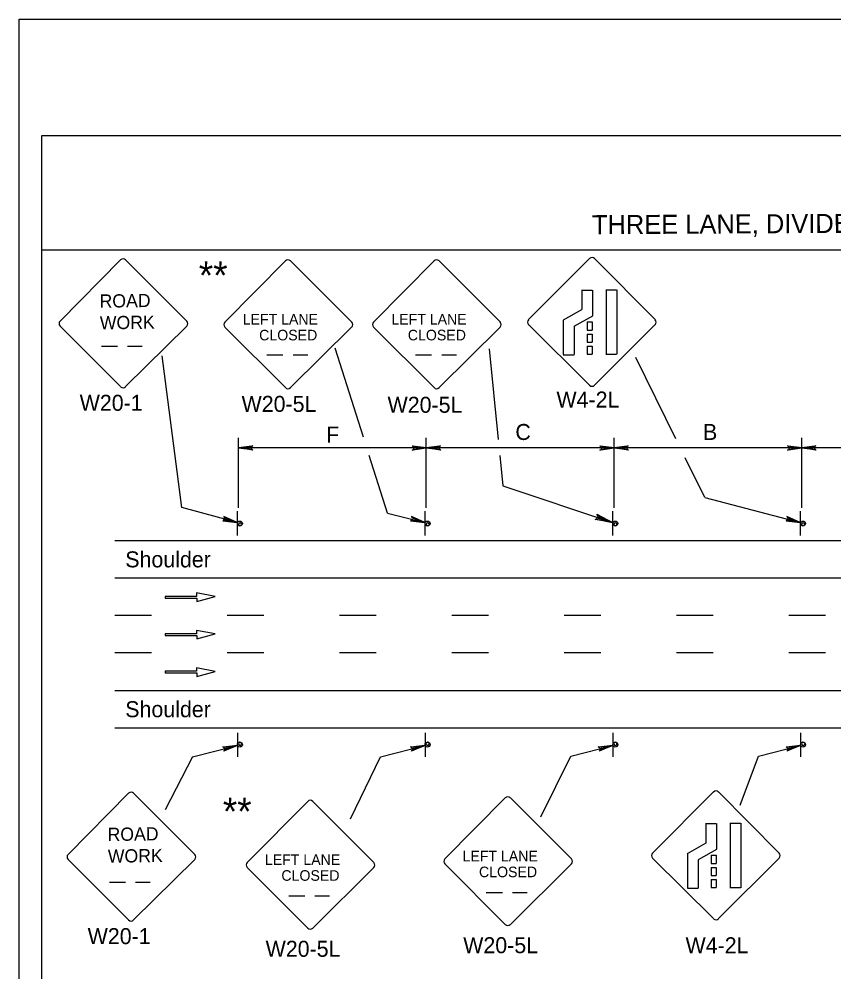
# Model space of a CAD drawing. Extents: x -14145 to -13521, y 30244 to 30661.
# Drawn here: x -13858.17 to -13847.47, y 30302.79 to 30315.31 of the extents above; entities that cross this region are included whole.
import ezdxf

# ---------------------------------------------------------------- set-up
doc = ezdxf.new("R2010")
doc.units = 0
for name, color, linetype in [('1', 7, 'Continuous'), ('10', 7, 'Continuous'), ('2', 7, 'Continuous'), ('4', 7, 'Continuous'), ('5', 7, 'Continuous'), ('61', 7, 'Continuous')]:
    doc.layers.add(name, color=color, linetype=linetype)

msp = doc.modelspace()

# ---------------------------------------------------------------- linework, layer by layer
at = {"layer": '1'}
for p, q in [((-13856.84, 30312.144), (-13857.635, 30311.341)), ((-13855.971, 30311.341), (-13856.774, 30312.144)), ((-13851.482, 30311.36), (-13850.679, 30312.163)), ((-13851.482, 30311.36), (-13850.679, 30312.163)), ((-13850.612, 30312.163), (-13849.817, 30311.36)), ((-13850.612, 30312.163), (-13849.817, 30311.36)), ((-13854.673, 30312.13), (-13855.468, 30311.327)), ((-13853.803, 30311.327), (-13854.606, 30312.13)), ((-13852.72, 30312.13), (-13853.515, 30311.327)), ((-13851.85, 30311.327), (-13852.653, 30312.13)), ((-13850.786, 30311.747), (-13850.644, 30311.747)), ((-13850.786, 30311.747), (-13850.644, 30311.747)), ((-13850.781, 30311.747), (-13850.781, 30311.492)), ((-13850.781, 30311.747), (-13850.781, 30311.492)), ((-13850.64, 30311.747), (-13850.64, 30311.409)), ((-13850.64, 30311.747), (-13850.64, 30311.409)), ((-13850.466, 30311.752), (-13850.325, 30311.752)), ((-13850.466, 30311.752), (-13850.325, 30311.752)), ((-13850.461, 30311.752), (-13850.461, 30310.905)), ((-13850.461, 30311.752), (-13850.461, 30310.905)), ((-13850.32, 30311.752), (-13850.32, 30310.905)), ((-13850.32, 30311.752), (-13850.32, 30310.905)), ((-13850.782, 30311.49), (-13851.024, 30311.352)), ((-13850.782, 30311.49), (-13851.024, 30311.352)), ((-13850.641, 30311.407), (-13850.883, 30311.269)), ((-13850.641, 30311.407), (-13850.883, 30311.269)), ((-13857.635, 30311.275), (-13856.84, 30310.48)), ((-13856.774, 30310.48), (-13855.971, 30311.275)), ((-13850.679, 30310.499), (-13851.481, 30311.294)), ((-13850.679, 30310.499), (-13851.481, 30311.294)), ((-13851.023, 30311.353), (-13851.023, 30310.9)), ((-13851.023, 30311.353), (-13851.023, 30310.9)), ((-13850.882, 30311.27), (-13850.882, 30310.9)), ((-13850.882, 30311.27), (-13850.882, 30310.9)), ((-13850.711, 30311.331), (-13850.646, 30311.331)), ((-13850.711, 30311.331), (-13850.711, 30311.223)), ((-13850.711, 30311.331), (-13850.646, 30311.331)), ((-13850.711, 30311.331), (-13850.711, 30311.223)), ((-13850.646, 30311.331), (-13850.646, 30311.223)), ((-13850.646, 30311.331), (-13850.646, 30311.223)), ((-13849.817, 30311.294), (-13850.612, 30310.499)), ((-13849.817, 30311.294), (-13850.612, 30310.499)), ((-13855.468, 30311.261), (-13854.673, 30310.466)), ((-13854.606, 30310.466), (-13853.804, 30311.261)), ((-13853.515, 30311.261), (-13852.72, 30310.466)), ((-13852.653, 30310.466), (-13851.851, 30311.261)), ((-13850.711, 30311.223), (-13850.646, 30311.223)), ((-13850.711, 30311.223), (-13850.646, 30311.223)), ((-13850.711, 30311.17), (-13850.646, 30311.17)), ((-13850.711, 30311.17), (-13850.711, 30311.065)), ((-13850.711, 30311.17), (-13850.646, 30311.17)), ((-13850.711, 30311.17), (-13850.711, 30311.065)), ((-13850.646, 30311.17), (-13850.646, 30311.065)), ((-13850.646, 30311.17), (-13850.646, 30311.065)), ((-13850.711, 30311.065), (-13850.646, 30311.065)), ((-13850.711, 30311.065), (-13850.646, 30311.065)), ((-13857.092, 30311.012), (-13856.882, 30311.012)), ((-13856.749, 30311.012), (-13856.556, 30311.012)), ((-13854.917, 30310.896), (-13854.707, 30310.896)), ((-13854.574, 30310.896), (-13854.381, 30310.896)), ((-13852.964, 30310.896), (-13852.754, 30310.896)), ((-13852.621, 30310.896), (-13852.428, 30310.896)), ((-13851.023, 30310.898), (-13850.882, 30310.898)), ((-13851.023, 30310.898), (-13850.882, 30310.898)), ((-13850.711, 30311.013), (-13850.646, 30311.013)), ((-13850.711, 30311.013), (-13850.711, 30310.908)), ((-13850.711, 30311.013), (-13850.646, 30311.013)), ((-13850.711, 30311.013), (-13850.711, 30310.908)), ((-13850.711, 30310.908), (-13850.646, 30310.908)), ((-13850.711, 30310.908), (-13850.646, 30310.908)), ((-13850.646, 30311.013), (-13850.646, 30310.908)), ((-13850.646, 30311.013), (-13850.646, 30310.908)), ((-13850.466, 30310.906), (-13850.325, 30310.906)), ((-13850.466, 30310.906), (-13850.325, 30310.906)), ((-13849.544, 30309.794), (-13850.071, 30310.863)), ((-13855.289, 30308.888), (-13855.289, 30309.808)), ((-13852.823, 30308.888), (-13852.823, 30309.808)), ((-13850.357, 30308.888), (-13850.357, 30309.808)), ((-13847.891, 30308.888), (-13847.891, 30309.808)), ((-13852.823, 30309.674), (-13855.289, 30309.674)), ((-13850.357, 30309.674), (-13852.823, 30309.674)), ((-13847.891, 30309.674), (-13850.357, 30309.674)), ((-13845.425, 30309.674), (-13847.891, 30309.674)), ((-13849.164, 30309.025), (-13849.42, 30309.543)), ((-13851.817, 30309.178), (-13850.377, 30308.697)), ((-13849.164, 30309.025), (-13847.911, 30308.697)), ((-13855.303, 30308.524), (-13855.303, 30308.842)), ((-13853.334, 30308.818), (-13852.843, 30308.697)), ((-13852.837, 30308.524), (-13852.837, 30308.842)), ((-13850.371, 30308.524), (-13850.371, 30308.842)), ((-13847.905, 30308.524), (-13847.905, 30308.842)), ((-13856.914, 30308.459), (-13828.925, 30308.459)), ((-13856.914, 30307.967), (-13828.925, 30307.967)), ((-13855.597, 30307.724), (-13855.841, 30307.77)), ((-13855.841, 30307.77), (-13855.841, 30307.725)), ((-13855.841, 30307.725), (-13856.255, 30307.725)), ((-13856.255, 30307.725), (-13856.255, 30307.703)), ((-13856.255, 30307.703), (-13855.838, 30307.703)), ((-13855.838, 30307.658), (-13855.597, 30307.724)), ((-13855.838, 30307.703), (-13855.838, 30307.658)), ((-13856.434, 30307.475), (-13856.914, 30307.475)), ((-13854.958, 30307.475), (-13855.438, 30307.475)), ((-13853.482, 30307.475), (-13853.962, 30307.475)), ((-13852.006, 30307.475), (-13852.486, 30307.475)), ((-13850.53, 30307.475), (-13851.01, 30307.475)), ((-13849.054, 30307.475), (-13849.534, 30307.475)), ((-13847.578, 30307.475), (-13848.058, 30307.475)), ((-13855.597, 30307.232), (-13855.841, 30307.278)), ((-13855.841, 30307.278), (-13855.841, 30307.233)), ((-13855.841, 30307.233), (-13856.255, 30307.233)), ((-13856.255, 30307.233), (-13856.255, 30307.211)), ((-13856.255, 30307.211), (-13855.838, 30307.211)), ((-13855.838, 30307.166), (-13855.597, 30307.232)), ((-13855.838, 30307.211), (-13855.838, 30307.166)), ((-13856.434, 30306.983), (-13856.914, 30306.983)), ((-13854.958, 30306.983), (-13855.438, 30306.983)), ((-13853.482, 30306.983), (-13853.962, 30306.983)), ((-13852.006, 30306.983), (-13852.486, 30306.983)), ((-13850.53, 30306.983), (-13851.01, 30306.983)), ((-13849.054, 30306.983), (-13849.534, 30306.983)), ((-13847.578, 30306.983), (-13848.058, 30306.983)), ((-13855.597, 30306.74), (-13855.841, 30306.786)), ((-13855.841, 30306.786), (-13855.841, 30306.741)), ((-13855.841, 30306.741), (-13856.255, 30306.741)), ((-13856.255, 30306.741), (-13856.255, 30306.719)), ((-13856.255, 30306.719), (-13855.838, 30306.719)), ((-13855.838, 30306.674), (-13855.597, 30306.74)), ((-13855.838, 30306.719), (-13855.838, 30306.674)), ((-13856.914, 30306.491), (-13828.925, 30306.491)), ((-13856.914, 30305.999), (-13828.925, 30305.999)), ((-13855.303, 30305.935), (-13855.303, 30305.617)), ((-13852.837, 30305.935), (-13852.837, 30305.617)), ((-13850.371, 30305.935), (-13850.371, 30305.617)), ((-13847.905, 30305.935), (-13847.905, 30305.617)), ((-13855.893, 30305.619), (-13855.309, 30305.768)), ((-13853.427, 30305.619), (-13852.843, 30305.768)), ((-13850.924, 30305.628), (-13850.377, 30305.768)), ((-13848.458, 30305.628), (-13847.911, 30305.768)), ((-13853.82, 30304.805), (-13853.427, 30305.619)), ((-13851.318, 30304.829), (-13850.924, 30305.628)), ((-13848.698, 30304.981), (-13848.458, 30305.628)), ((-13856.735, 30305.14), (-13857.53, 30304.337)), ((-13855.866, 30304.337), (-13856.669, 30305.14)), ((-13849.852, 30304.354), (-13849.049, 30305.157)), ((-13849.852, 30304.354), (-13849.049, 30305.157)), ((-13848.982, 30305.157), (-13848.187, 30304.354)), ((-13848.982, 30305.157), (-13848.187, 30304.354)), ((-13854.381, 30305.033), (-13855.176, 30304.23)), ((-13853.511, 30304.23), (-13854.314, 30305.033)), ((-13851.785, 30305.08), (-13852.58, 30304.277)), ((-13850.915, 30304.277), (-13851.718, 30305.08)), ((-13849.156, 30304.742), (-13849.015, 30304.742)), ((-13849.156, 30304.742), (-13849.015, 30304.742)), ((-13849.151, 30304.741), (-13849.151, 30304.486)), ((-13849.151, 30304.741), (-13849.151, 30304.486)), ((-13849.01, 30304.741), (-13849.01, 30304.403)), ((-13849.01, 30304.741), (-13849.01, 30304.403)), ((-13848.836, 30304.747), (-13848.695, 30304.747)), ((-13848.836, 30304.747), (-13848.695, 30304.747)), ((-13848.831, 30304.746), (-13848.831, 30303.899)), ((-13848.831, 30304.746), (-13848.831, 30303.899)), ((-13848.69, 30304.746), (-13848.69, 30303.899)), ((-13848.69, 30304.746), (-13848.69, 30303.899)), ((-13849.152, 30304.485), (-13849.394, 30304.346)), ((-13849.152, 30304.485), (-13849.394, 30304.346)), ((-13849.011, 30304.402), (-13849.253, 30304.263)), ((-13849.011, 30304.402), (-13849.253, 30304.263)), ((-13857.53, 30304.271), (-13856.735, 30303.476)), ((-13856.669, 30303.476), (-13855.866, 30304.271)), ((-13849.049, 30303.493), (-13849.851, 30304.288)), ((-13849.049, 30303.493), (-13849.851, 30304.288)), ((-13849.393, 30304.347), (-13849.393, 30303.894)), ((-13849.393, 30304.347), (-13849.393, 30303.894)), ((-13849.252, 30304.264), (-13849.252, 30303.894)), ((-13849.252, 30304.264), (-13849.252, 30303.894)), ((-13849.081, 30304.326), (-13849.016, 30304.326)), ((-13849.081, 30304.326), (-13849.081, 30304.217)), ((-13849.081, 30304.326), (-13849.016, 30304.326)), ((-13849.081, 30304.326), (-13849.081, 30304.217)), ((-13849.016, 30304.326), (-13849.016, 30304.217)), ((-13849.016, 30304.326), (-13849.016, 30304.217)), ((-13848.187, 30304.288), (-13848.982, 30303.493)), ((-13848.187, 30304.288), (-13848.982, 30303.493)), ((-13855.176, 30304.164), (-13854.381, 30303.369)), ((-13854.314, 30303.369), (-13853.512, 30304.164)), ((-13852.58, 30304.211), (-13851.785, 30303.416)), ((-13851.718, 30303.416), (-13850.916, 30304.211)), ((-13849.081, 30304.217), (-13849.016, 30304.217)), ((-13849.081, 30304.217), (-13849.016, 30304.217)), ((-13849.081, 30304.165), (-13849.016, 30304.165)), ((-13849.081, 30304.165), (-13849.081, 30304.06)), ((-13849.081, 30304.165), (-13849.016, 30304.165)), ((-13849.081, 30304.165), (-13849.081, 30304.06)), ((-13849.016, 30304.165), (-13849.016, 30304.06)), ((-13849.016, 30304.165), (-13849.016, 30304.06)), ((-13849.081, 30304.06), (-13849.016, 30304.06)), ((-13849.081, 30304.06), (-13849.016, 30304.06)), ((-13856.987, 30303.973), (-13856.777, 30303.973)), ((-13856.644, 30303.973), (-13856.451, 30303.973)), ((-13849.393, 30303.893), (-13849.252, 30303.893)), ((-13849.393, 30303.893), (-13849.252, 30303.893)), ((-13849.081, 30304.007), (-13849.016, 30304.007)), ((-13849.081, 30304.007), (-13849.081, 30303.902)), ((-13849.081, 30304.007), (-13849.016, 30304.007)), ((-13849.081, 30304.007), (-13849.081, 30303.902)), ((-13849.081, 30303.902), (-13849.016, 30303.902)), ((-13849.081, 30303.902), (-13849.016, 30303.902)), ((-13849.016, 30304.007), (-13849.016, 30303.902)), ((-13849.016, 30304.007), (-13849.016, 30303.902)), ((-13848.836, 30303.9), (-13848.695, 30303.9)), ((-13848.836, 30303.9), (-13848.695, 30303.9)), ((-13854.631, 30303.791), (-13854.42, 30303.791)), ((-13854.288, 30303.791), (-13854.095, 30303.791)), ((-13852.035, 30303.838), (-13851.824, 30303.838)), ((-13851.692, 30303.838), (-13851.499, 30303.838))]:
    msp.add_line(p, q, dxfattribs=at)
for points in [[(-13855.109, 30309.656), (-13855.121, 30309.668), (-13855.289, 30309.674), (-13855.109, 30309.656), (-13855.103, 30309.644), (-13855.289, 30309.674), (-13855.121, 30309.686), (-13855.115, 30309.698), (-13855.289, 30309.674), (-13855.103, 30309.704), (-13855.115, 30309.698)], [(-13853.003, 30309.698), (-13852.991, 30309.68), (-13852.823, 30309.674), (-13853.003, 30309.698), (-13853.009, 30309.704), (-13852.823, 30309.674), (-13852.991, 30309.668), (-13852.997, 30309.65), (-13852.823, 30309.674), (-13853.009, 30309.644), (-13852.997, 30309.65)], [(-13852.643, 30309.656), (-13852.655, 30309.668), (-13852.823, 30309.674), (-13852.643, 30309.656), (-13852.637, 30309.644), (-13852.823, 30309.674), (-13852.655, 30309.686), (-13852.649, 30309.698), (-13852.823, 30309.674), (-13852.637, 30309.704), (-13852.649, 30309.698)], [(-13850.537, 30309.698), (-13850.525, 30309.68), (-13850.357, 30309.674), (-13850.537, 30309.698), (-13850.543, 30309.704), (-13850.357, 30309.674), (-13850.525, 30309.668), (-13850.531, 30309.65), (-13850.357, 30309.674), (-13850.543, 30309.644), (-13850.531, 30309.65)], [(-13850.177, 30309.656), (-13850.189, 30309.668), (-13850.357, 30309.674), (-13850.177, 30309.656), (-13850.171, 30309.644), (-13850.357, 30309.674), (-13850.189, 30309.686), (-13850.183, 30309.698), (-13850.357, 30309.674), (-13850.171, 30309.704), (-13850.183, 30309.698)], [(-13848.071, 30309.698), (-13848.059, 30309.68), (-13847.891, 30309.674), (-13848.071, 30309.698), (-13848.077, 30309.704), (-13847.891, 30309.674), (-13848.059, 30309.668), (-13848.065, 30309.65), (-13847.891, 30309.674), (-13848.077, 30309.644), (-13848.065, 30309.65)], [(-13847.711, 30309.656), (-13847.723, 30309.668), (-13847.891, 30309.674), (-13847.711, 30309.656), (-13847.705, 30309.644), (-13847.891, 30309.674), (-13847.723, 30309.686), (-13847.717, 30309.698), (-13847.891, 30309.674), (-13847.705, 30309.704), (-13847.717, 30309.698)], [(-13855.489, 30308.721), (-13855.477, 30308.733), (-13855.309, 30308.697), (-13855.489, 30308.721), (-13855.495, 30308.715), (-13855.309, 30308.697), (-13855.471, 30308.751), (-13855.477, 30308.763), (-13855.309, 30308.697), (-13855.483, 30308.775), (-13855.477, 30308.763)], [(-13853.023, 30308.721), (-13853.011, 30308.733), (-13852.843, 30308.697), (-13853.023, 30308.721), (-13853.029, 30308.715), (-13852.843, 30308.697), (-13853.005, 30308.751), (-13853.011, 30308.763), (-13852.843, 30308.697), (-13853.017, 30308.775), (-13853.011, 30308.763)], [(-13848.091, 30308.721), (-13848.079, 30308.733), (-13847.911, 30308.697), (-13848.091, 30308.721), (-13848.097, 30308.715), (-13847.911, 30308.697), (-13848.073, 30308.751), (-13848.079, 30308.763), (-13847.911, 30308.697), (-13848.085, 30308.775), (-13848.079, 30308.763)], [(-13855.489, 30305.744), (-13855.477, 30305.732), (-13855.309, 30305.768), (-13855.489, 30305.744), (-13855.495, 30305.75), (-13855.309, 30305.768), (-13855.471, 30305.714), (-13855.477, 30305.702), (-13855.309, 30305.768), (-13855.483, 30305.69), (-13855.477, 30305.702)], [(-13853.023, 30305.744), (-13853.011, 30305.732), (-13852.843, 30305.768), (-13853.023, 30305.744), (-13853.029, 30305.75), (-13852.843, 30305.768), (-13853.005, 30305.714), (-13853.011, 30305.702), (-13852.843, 30305.768), (-13853.017, 30305.69), (-13853.011, 30305.702)], [(-13850.557, 30305.744), (-13850.545, 30305.732), (-13850.377, 30305.768), (-13850.557, 30305.744), (-13850.563, 30305.75), (-13850.377, 30305.768), (-13850.539, 30305.714), (-13850.545, 30305.702), (-13850.377, 30305.768), (-13850.551, 30305.69), (-13850.545, 30305.702)], [(-13848.091, 30305.744), (-13848.079, 30305.732), (-13847.911, 30305.768), (-13848.091, 30305.744), (-13848.097, 30305.75), (-13847.911, 30305.768), (-13848.073, 30305.714), (-13848.079, 30305.702), (-13847.911, 30305.768), (-13848.085, 30305.69), (-13848.079, 30305.702)]]:
    msp.add_lwpolyline(points, dxfattribs=at)
for centre in [(-13855.272, 30308.682), (-13852.806, 30308.682), (-13850.34, 30308.682), (-13847.874, 30308.682), (-13855.272, 30305.777), (-13852.806, 30305.777), (-13850.34, 30305.777), (-13847.874, 30305.777)]:
    msp.add_circle(centre, 0.0325, dxfattribs=at)
for centre, radius, start, end in [((-13856.807, 30312.11), 0.0465, 45, 135), ((-13854.641, 30312.097), 0.0465, 45, 135), ((-13852.688, 30312.097), 0.0465, 45, 135), ((-13850.645, 30312.128), 0.0465, 45, 135), ((-13850.645, 30312.128), 0.0465, 45, 135), ((-13857.602, 30311.307), 0.0465, 135, 225), ((-13856.004, 30311.308), 0.0465, 315, 45), ((-13855.436, 30311.295), 0.0465, 135, 225), ((-13853.836, 30311.294), 0.0465, 315, 45), ((-13853.483, 30311.295), 0.0465, 135, 225), ((-13851.885, 30311.294), 0.0465, 315, 45), ((-13851.448, 30311.325), 0.0465, 135, 225), ((-13851.448, 30311.325), 0.0465, 135, 225), ((-13849.85, 30311.326), 0.0465, 315, 45), ((-13849.85, 30311.326), 0.0465, 315, 45), ((-13856.807, 30310.511), 0.0465, 225, 315), ((-13854.641, 30310.499), 0.0465, 225, 315), ((-13852.688, 30310.499), 0.0465, 225, 315), ((-13850.645, 30310.53), 0.0465, 225, 315), ((-13850.645, 30310.53), 0.0465, 225, 315), ((-13855.271, 30308.671), 0.0214, 175.7499, 170.479), ((-13852.805, 30308.671), 0.0214, 175.7499, 170.479), ((-13850.339, 30308.671), 0.0214, 175.7499, 170.479), ((-13847.873, 30308.671), 0.0214, 175.7499, 170.479), ((-13855.271, 30305.788), 0.0214, 189.521, 184.2501), ((-13852.805, 30305.788), 0.0214, 189.521, 184.2501), ((-13850.339, 30305.788), 0.0214, 189.521, 184.2501), ((-13847.873, 30305.788), 0.0214, 189.521, 184.2501), ((-13856.702, 30305.106), 0.0465, 45, 135), ((-13849.016, 30305.123), 0.0465, 45, 135), ((-13849.016, 30305.123), 0.0465, 45, 135), ((-13854.348, 30305), 0.0465, 45, 135), ((-13851.752, 30305.047), 0.0465, 45, 135), ((-13857.497, 30304.304), 0.0465, 135, 225), ((-13855.899, 30304.303), 0.0465, 315, 45), ((-13852.547, 30304.244), 0.0465, 135, 225), ((-13850.949, 30304.244), 0.0465, 315, 45), ((-13849.819, 30304.32), 0.0465, 135, 225), ((-13849.819, 30304.32), 0.0465, 135, 225), ((-13848.221, 30304.32), 0.0465, 315, 45), ((-13848.221, 30304.32), 0.0465, 315, 45), ((-13855.143, 30304.198), 0.0465, 135, 225), ((-13853.545, 30304.197), 0.0465, 315, 45), ((-13856.702, 30303.508), 0.0465, 225, 315), ((-13851.752, 30303.449), 0.0465, 225, 315), ((-13849.016, 30303.525), 0.0465, 225, 315), ((-13849.016, 30303.525), 0.0465, 225, 315), ((-13854.348, 30303.402), 0.0465, 225, 315)]:
    msp.add_arc(centre, radius, start, end, dxfattribs=at)
at = {"layer": '10'}
for p, q in [((-13857.874, 30313.777), (-13826.422, 30313.777)), ((-13857.874, 30291.207), (-13857.874, 30313.777)), ((-13857.874, 30312.277), (-13826.422, 30312.277))]:
    msp.add_line(p, q, dxfattribs=at)
at = {"layer": '5'}
for p, q in [((-13853.65, 30309.818), (-13854.019, 30310.986)), ((-13851.996, 30310.974), (-13851.878, 30309.787)), ((-13853.334, 30308.818), (-13853.572, 30309.573)), ((-13851.857, 30309.577), (-13851.817, 30309.178)), ((-13855.893, 30305.619), (-13856.253, 30304.922))]:
    msp.add_line(p, q, dxfattribs=at)
for points in [[(-13855.309, 30308.697), (-13856.036, 30308.892), (-13856.293, 30310.886)], [(-13850.575, 30308.792), (-13850.572, 30308.775), (-13850.377, 30308.697), (-13850.575, 30308.792), (-13850.583, 30308.805), (-13850.377, 30308.697), (-13850.579, 30308.754), (-13850.591, 30308.741), (-13850.377, 30308.697), (-13850.606, 30308.735), (-13850.591, 30308.741)]]:
    msp.add_lwpolyline(points, dxfattribs=at)
at = {"layer": '61'}
msp.add_lwpolyline([(-13858.174, 30315.307), (-13825.174, 30315.307), (-13825.174, 30289.807), (-13858.174, 30289.807)], close=True, dxfattribs=at)

# ---------------------------------------------------------------- texts
at = {"layer": '1'}
for s, height, rotation, p in [('ROAD', 0.1735, 0.7566, (-13857.115, 30311.516)), ('WORK', 0.1733, 0.7588, (-13857.111, 30311.231)), ('ROAD', 0.1735, 0.7566, (-13857.01, 30304.512)), ('WORK', 0.1733, 0.7588, (-13857.006, 30304.227))]:
    msp.add_text(s, height=height, rotation=rotation, dxfattribs=at).set_placement(p)
for s, height, p in [('LEFT LANE', 0.1386, (-13855.235, 30311.295)), ('LEFT LANE', 0.1386, (-13853.282, 30311.295)), ('CLOSED', 0.1389, (-13855.019, 30311.087)), ('CLOSED', 0.1389, (-13853.066, 30311.087)), ('LEFT LANE', 0.1386, (-13854.943, 30304.198)), ('LEFT LANE', 0.1386, (-13852.347, 30304.245)), ('CLOSED', 0.1389, (-13852.131, 30304.037)), ('CLOSED', 0.1389, (-13854.727, 30303.99))]:
    msp.add_text(s, height=height, dxfattribs=at).set_placement(p)
at = {"layer": '2'}
for s, height, p in [('**', 0.3629, (-13855.812, 30311.76)), ('W4-2L', 0.21, (-13851.113, 30310.205)), ('W20-1', 0.21, (-13857.377, 30310.162)), ('W20-5L', 0.21, (-13855.25, 30310.148)), ('W20-5L', 0.21, (-13853.332, 30310.136)), ('F', 0.21, (-13854.139, 30309.744)), ('C', 0.21, (-13851.653, 30309.779)), ('B', 0.21, (-13849.187, 30309.779)), ('Shoulder', 0.21, (-13856.778, 30308.106)), ('Shoulder', 0.21, (-13856.778, 30306.138)), ('**', 0.3629, (-13855.496, 30304.72)), ('W20-1', 0.21, (-13857.272, 30303.158)), ('W20-5L', 0.21, (-13854.934, 30302.992)), ('W20-5L', 0.21, (-13852.338, 30303.039)), ('W4-2L', 0.21, (-13849.417, 30303.038))]:
    msp.add_text(s, height=height, dxfattribs=at).set_placement(p)
at = {"layer": '4'}
msp.add_text('THREE LANE, DIVIDED OR ONE-WAY ROADWAY - WORK AREA IN THE CENTER LANE', height=0.25, rotation=0.31, dxfattribs=at).set_placement((-13850.646, 30312.481))

doc.saveas('drawing.dxf')
